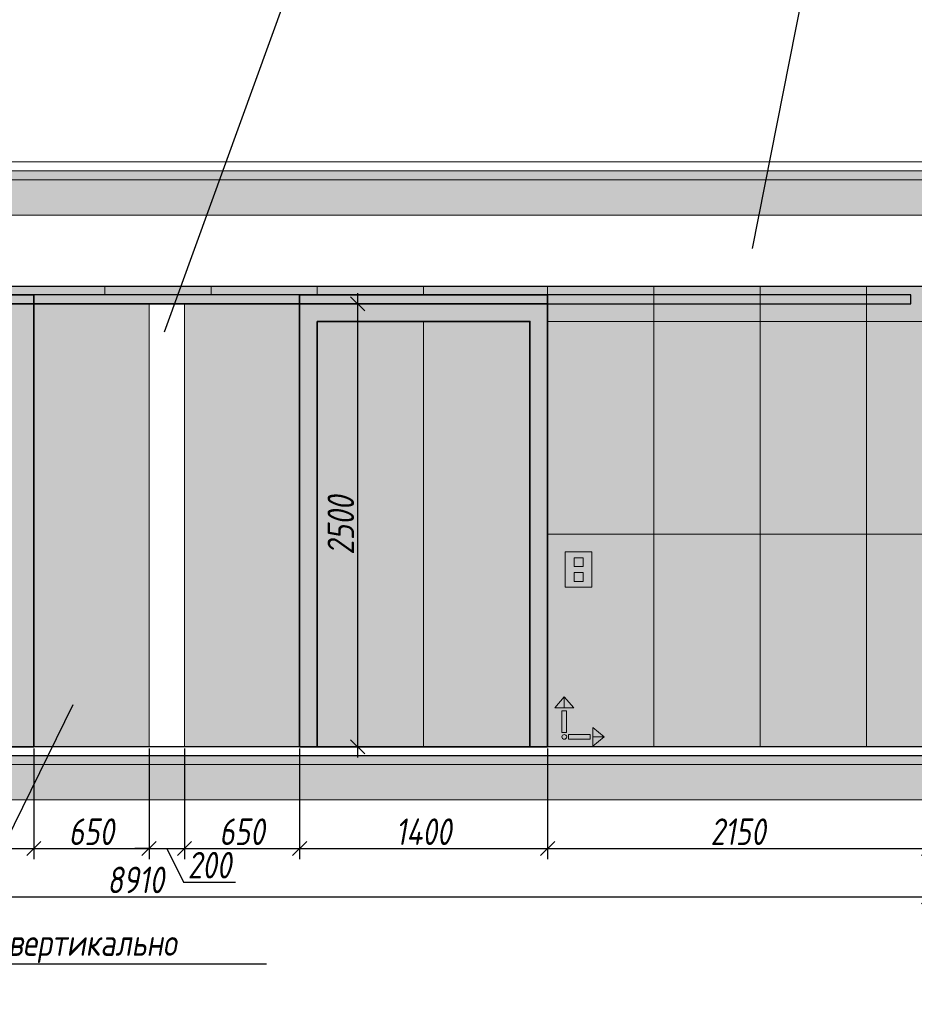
# Model space of a CAD drawing. Header units: millimetres. Extents: x -26897837 to 7466349, y -86687 to 22351.
# Tile 389 of 483: x 258884 to 263934, y 7111 to 12667. Entities that reach past the tile are written whole.
import ezdxf
from ezdxf import colors
from ezdxf.entities.mleader import LeaderData, LeaderLine
from ezdxf.math import Vec2, Vec3

# ---------------------------------------------------------------- set-up
doc = ezdxf.new("R2010")
doc.units = ezdxf.units.MM
doc.linetypes.add('DASHDOT', pattern=[25.4, 12.7, -6.35, 0, -6.35])
doc.layers.get('Defpoints').update_dxf_attribs({"color": 31})
doc.layers.add('A-DETL-GENF', color=7, linetype='Continuous', lineweight=5)
doc.layers.add('Отделка стен', color=253, linetype='Continuous', lineweight=0)
doc.layers.add('dim_razv', color=7, linetype='DASHDOT', lineweight=9, true_color=0x285228)
doc.layers.add('pol', color=7, linetype='Continuous', lineweight=15, true_color=0x55666d)
doc.styles.add('fl_iso paper', font='isocpeur.ttf', dxfattribs={"width": 0.8, "oblique": 10})
doc.styles.add('In tre', font='isocpeur.ttf', dxfattribs={"width": 0.8, "oblique": 10})
doc.dimstyles.new('In tre 1_50', dxfattribs={"dimtxt": 150, "dimasz": 80, "dimexe": 60, "dimexo": 10, "dimgap": 20, "dimtad": 1, "dimdec": 0, "dimrnd": 5, "dimzin": 0, "dimdsep": 46, "dimtxsty": 'fl_iso paper', "dimblk": 'OBLIQUE', "dimcen": 0, "dimdle": 60, "dimadec": 0, "dimazin": 0, "dimtfac": 1, "dimtdec": 0, "dimtofl": 0, "dimtmove": 1, "dimatfit": 1, "dimfxl": 40, "dimtolj": 1, "dimtzin": 0, "dimarcsym": 1})
picture_1 = doc.add_image_def('image1.png', size_in_pixel=(44, 610))

# ---------------------------------------------------------------- blocks, each defined once
blk = doc.blocks.new('_Oblique')
at = {"color": 0, "linetype": 'ByBlock', "lineweight": -2}
blk.add_line((-0.5, -0.5), (0.5, 0.5), dxfattribs=at)
blk = doc.blocks.new('*D994')
at = {"layer": 'Defpoints', "color": 0, "linetype": 'ByBlock', "transparency": 16777216}
for p in [(255063.8, 8264), (264013.8, 8264), (264013.8, 7717.8)]:
    blk.add_point(p, dxfattribs=at)
at = {"layer": 'dim_razv', "color": 0, "linetype": 'ByBlock', "lineweight": -2, "transparency": 16777216}
for p, q in [((255063.8, 8254), (255063.8, 7657.8)), ((264013.8, 8254), (264013.8, 7657.8)), ((255003.8, 7717.8), (264073.8, 7717.8))]:
    blk.add_line(p, q, dxfattribs=at)
at = {"layer": 'dim_razv', "color": 0, "linetype": 'ByBlock', "lineweight": -2, "transparency": 16777216, "xscale": 80, "yscale": 80, "zscale": 80, "rotation": 180}
blk.add_blockref('_Oblique', (255063.8, 7717.8), dxfattribs=at)
at = {"layer": 'dim_razv', "color": 0, "linetype": 'ByBlock', "lineweight": -2, "transparency": 16777216, "xscale": 80, "yscale": 80, "zscale": 80}
blk.add_blockref('_Oblique', (264013.8, 7717.8), dxfattribs=at)
at = {"layer": 'dim_razv', "color": 0, "linetype": 'ByBlock', "transparency": 16777216, "insert": (259538.8, 7812.8), "char_height": 150, "attachment_point": 5, "style": 'fl_iso paper'}
blk.add_mtext('\\A1;8910', dxfattribs=at)
blk = doc.blocks.new('*D1009')
at = {"layer": 'Defpoints', "color": 0, "linetype": 'ByBlock', "transparency": 16777216}
for p in [(257563.8, 8564), (258963.8, 8564), (258963.8, 7989.8)]:
    blk.add_point(p, dxfattribs=at)
at = {"layer": 'dim_razv', "color": 0, "linetype": 'ByBlock', "lineweight": -2, "transparency": 16777216}
for p, q in [((257563.8, 8554), (257563.8, 7929.8)), ((258963.8, 8554), (258963.8, 7929.8)), ((257503.8, 7989.8), (259023.8, 7989.8))]:
    blk.add_line(p, q, dxfattribs=at)
at = {"layer": 'dim_razv', "color": 0, "linetype": 'ByBlock', "lineweight": -2, "transparency": 16777216, "xscale": 80, "yscale": 80, "zscale": 80, "rotation": 180}
blk.add_blockref('_Oblique', (257563.8, 7989.8), dxfattribs=at)
at = {"layer": 'dim_razv', "color": 0, "linetype": 'ByBlock', "lineweight": -2, "transparency": 16777216, "xscale": 80, "yscale": 80, "zscale": 80}
blk.add_blockref('_Oblique', (258963.8, 7989.8), dxfattribs=at)
at = {"layer": 'dim_razv', "color": 0, "linetype": 'ByBlock', "transparency": 16777216, "insert": (258263.8, 8084.8), "char_height": 150, "attachment_point": 5, "style": 'fl_iso paper'}
blk.add_mtext('\\A1;1400', dxfattribs=at)
blk = doc.blocks.new('*D1010')
at = {"layer": 'Defpoints', "color": 0, "linetype": 'ByBlock', "transparency": 16777216}
for p in [(258963.8, 8564), (259613.8, 8564), (259613.8, 7989.8)]:
    blk.add_point(p, dxfattribs=at)
at = {"layer": 'dim_razv', "color": 0, "linetype": 'ByBlock', "lineweight": -2, "transparency": 16777216}
for p, q in [((258963.8, 8554), (258963.8, 7929.8)), ((259613.8, 8554), (259613.8, 7929.8)), ((258903.8, 7989.8), (259673.8, 7989.8))]:
    blk.add_line(p, q, dxfattribs=at)
at = {"layer": 'dim_razv', "color": 0, "linetype": 'ByBlock', "lineweight": -2, "transparency": 16777216, "xscale": 80, "yscale": 80, "zscale": 80, "rotation": 180}
blk.add_blockref('_Oblique', (258963.8, 7989.8), dxfattribs=at)
at = {"layer": 'dim_razv', "color": 0, "linetype": 'ByBlock', "lineweight": -2, "transparency": 16777216, "xscale": 80, "yscale": 80, "zscale": 80}
blk.add_blockref('_Oblique', (259613.8, 7989.8), dxfattribs=at)
at = {"layer": 'dim_razv', "color": 0, "linetype": 'ByBlock', "transparency": 16777216, "insert": (259288.8, 8084.8), "char_height": 150, "attachment_point": 5, "style": 'fl_iso paper'}
blk.add_mtext('\\A1;650', dxfattribs=at)
blk = doc.blocks.new('*D1011')
at = {"layer": 'Defpoints', "color": 0, "linetype": 'ByBlock', "transparency": 16777216}
for p in [(259613.8, 8564), (259813.8, 8564), (259813.8, 7989.8)]:
    blk.add_point(p, dxfattribs=at)
at = {"layer": 'dim_razv', "color": 0, "linetype": 'ByBlock', "lineweight": -2, "transparency": 16777216}
for p, q in [((259613.8, 8554), (259613.8, 7929.8)), ((259813.8, 8554), (259813.8, 7929.8)), ((259613.8, 7989.8), (259533.8, 7989.8)), ((259613.8, 7989.8), (259813.8, 7989.8)), ((259713.8, 7989.8), (259808.3, 7800.9)), ((259813.8, 7989.8), (259893.8, 7989.8)), ((259808.3, 7800.9), (260102.8, 7800.9))]:
    blk.add_line(p, q, dxfattribs=at)
at = {"layer": 'dim_razv', "color": 0, "linetype": 'ByBlock', "lineweight": -2, "transparency": 16777216, "xscale": 80, "yscale": 80, "zscale": 80}
blk.add_blockref('_Oblique', (259613.8, 7989.8), dxfattribs=at)
at = {"layer": 'dim_razv', "color": 0, "linetype": 'ByBlock', "lineweight": -2, "transparency": 16777216, "xscale": 80, "yscale": 80, "zscale": 80, "rotation": 180}
blk.add_blockref('_Oblique', (259813.8, 7989.8), dxfattribs=at)
at = {"layer": 'dim_razv', "color": 0, "linetype": 'ByBlock', "transparency": 16777216, "insert": (259955.6, 7895.9), "char_height": 150, "attachment_point": 5, "style": 'fl_iso paper'}
blk.add_mtext('\\A1;200', dxfattribs=at)
blk = doc.blocks.new('*D1012')
at = {"layer": 'Defpoints', "color": 0, "linetype": 'ByBlock', "transparency": 16777216}
for p in [(259813.8, 8564), (260463.8, 8564), (260463.8, 7989.8)]:
    blk.add_point(p, dxfattribs=at)
at = {"layer": 'dim_razv', "color": 0, "linetype": 'ByBlock', "lineweight": -2, "transparency": 16777216}
for p, q in [((259813.8, 8554), (259813.8, 7929.8)), ((260463.8, 8554), (260463.8, 7929.8)), ((259753.8, 7989.8), (260523.8, 7989.8))]:
    blk.add_line(p, q, dxfattribs=at)
at = {"layer": 'dim_razv', "color": 0, "linetype": 'ByBlock', "lineweight": -2, "transparency": 16777216, "xscale": 80, "yscale": 80, "zscale": 80, "rotation": 180}
blk.add_blockref('_Oblique', (259813.8, 7989.8), dxfattribs=at)
at = {"layer": 'dim_razv', "color": 0, "linetype": 'ByBlock', "lineweight": -2, "transparency": 16777216, "xscale": 80, "yscale": 80, "zscale": 80}
blk.add_blockref('_Oblique', (260463.8, 7989.8), dxfattribs=at)
at = {"layer": 'dim_razv', "color": 0, "linetype": 'ByBlock', "transparency": 16777216, "insert": (260138.8, 8084.8), "char_height": 150, "attachment_point": 5, "style": 'fl_iso paper'}
blk.add_mtext('\\A1;650', dxfattribs=at)
blk = doc.blocks.new('*D1013')
at = {"layer": 'Defpoints', "color": 0, "linetype": 'ByBlock', "transparency": 16777216}
for p in [(261863.8, 8564), (264013.8, 8264), (264013.8, 7989.8)]:
    blk.add_point(p, dxfattribs=at)
at = {"layer": 'dim_razv', "color": 0, "linetype": 'ByBlock', "lineweight": -2, "transparency": 16777216}
for p, q in [((261863.8, 8554), (261863.8, 7929.8)), ((264013.8, 8254), (264013.8, 7929.8)), ((261803.8, 7989.8), (264073.8, 7989.8))]:
    blk.add_line(p, q, dxfattribs=at)
at = {"layer": 'dim_razv', "color": 0, "linetype": 'ByBlock', "lineweight": -2, "transparency": 16777216, "xscale": 80, "yscale": 80, "zscale": 80, "rotation": 180}
blk.add_blockref('_Oblique', (261863.8, 7989.8), dxfattribs=at)
at = {"layer": 'dim_razv', "color": 0, "linetype": 'ByBlock', "lineweight": -2, "transparency": 16777216, "xscale": 80, "yscale": 80, "zscale": 80}
blk.add_blockref('_Oblique', (264013.8, 7989.8), dxfattribs=at)
at = {"layer": 'dim_razv', "color": 0, "linetype": 'ByBlock', "transparency": 16777216, "insert": (262938.8, 8084.8), "char_height": 150, "attachment_point": 5, "style": 'fl_iso paper'}
blk.add_mtext('\\A1;2150', dxfattribs=at)
blk = doc.blocks.new('1')
at = {"layer": 'pol', "linetype": 'ByBlock'}
h = blk.add_hatch(color=1, dxfattribs=at)
h.paths.add_polyline_path([(35776.4, 73135.4), (35803.1, 73135.4), (35803.1, 73259), (35776.4, 73259)])
h.paths.add_polyline_path([(35789.8, 73274.6), (35843.2, 73274.6), (35789.8, 73338.2)])
h.paths.add_polyline_path([(35789.8, 73274.6), (35736.3, 73274.6), (35789.8, 73338.2)])
edge = h.paths.add_edge_path()
edge.add_arc((35789.8, 73110.5), 13.4, 0, 360)
h = blk.add_hatch(color=1, dxfattribs=at)
h.paths.add_polyline_path([(35813.3, 73097.1), (35813.3, 73123.9), (35936.9, 73123.9), (35936.9, 73097.1)])
h.paths.add_polyline_path([(35952.5, 73110.5), (35952.5, 73164), (36016.1, 73110.5)])
h.paths.add_polyline_path([(35952.5, 73110.5), (35952.5, 73057), (36016.1, 73110.5)])
at = {"layer": 'pol', "color": 1, "linetype": 'ByBlock'}
for points in [[(35789.8, 73274.6), (35736.3, 73274.6), (35789.8, 73338.2), (35789.8, 73274.6)], [(35789.8, 73274.6), (35843.2, 73274.6), (35789.8, 73338.2), (35789.8, 73274.6)], [(35952.5, 73110.5), (35952.5, 73164), (36016.1, 73110.5), (35952.5, 73110.5)], [(35952.5, 73110.5), (35952.5, 73057), (36016.1, 73110.5), (35952.5, 73110.5)]]:
    blk.add_lwpolyline(points, dxfattribs=at)
for points in [[(35776.4, 73135.4), (35803.1, 73135.4), (35803.1, 73259), (35776.4, 73259)], [(35813.3, 73097.1), (35813.3, 73123.9), (35936.9, 73123.9), (35936.9, 73097.1)]]:
    blk.add_lwpolyline(points, close=True, dxfattribs=at)
blk.add_circle((35789.8, 73110.5), 13.4, dxfattribs=at)
blk = doc.blocks.new('*D1019')
at = {"layer": 'Defpoints', "color": 0, "linetype": 'ByBlock', "transparency": 16777216}
for p in [(260463.8, 11064), (260463.8, 8564), (260791.5, 8564)]:
    blk.add_point(p, dxfattribs=at)
at = {"layer": 'dim_razv', "color": 0, "linetype": 'ByBlock', "lineweight": -2, "transparency": 16777216}
for p, q in [((260791.5, 11124), (260791.5, 8504)), ((260473.8, 11064), (260851.5, 11064)), ((260473.8, 8564), (260851.5, 8564))]:
    blk.add_line(p, q, dxfattribs=at)
at = {"layer": 'dim_razv', "color": 0, "linetype": 'ByBlock', "lineweight": -2, "transparency": 16777216, "xscale": 80, "yscale": 80, "zscale": 80}
for p, rotation in [((260791.5, 11064), 90), ((260791.5, 8564), 270)]:
    blk.add_blockref('_Oblique', p, dxfattribs=dict(at, rotation=rotation))
at = {"layer": 'dim_razv', "color": 0, "linetype": 'ByBlock', "transparency": 16777216, "insert": (260696.5, 9814), "char_height": 150, "attachment_point": 5, "rotation": 90, "style": 'fl_iso paper'}
blk.add_mtext('\\A1;2500', dxfattribs=at)
blk = doc.blocks.new('*D984')
at = {"layer": 'Defpoints', "color": 0, "linetype": 'ByBlock', "transparency": 16777216}
for p in [(260463.8, 8564), (261863.8, 8564), (261863.8, 7989.8)]:
    blk.add_point(p, dxfattribs=at)
at = {"layer": 'dim_razv', "color": 0, "linetype": 'ByBlock', "lineweight": -2, "transparency": 16777216}
for p, q in [((260463.8, 8554), (260463.8, 7929.8)), ((261863.8, 8554), (261863.8, 7929.8)), ((260403.8, 7989.8), (261923.8, 7989.8))]:
    blk.add_line(p, q, dxfattribs=at)
at = {"layer": 'dim_razv', "color": 0, "linetype": 'ByBlock', "lineweight": -2, "transparency": 16777216, "xscale": 80, "yscale": 80, "zscale": 80, "rotation": 180}
blk.add_blockref('_Oblique', (260463.8, 7989.8), dxfattribs=at)
at = {"layer": 'dim_razv', "color": 0, "linetype": 'ByBlock', "lineweight": -2, "transparency": 16777216, "xscale": 80, "yscale": 80, "zscale": 80}
blk.add_blockref('_Oblique', (261863.8, 7989.8), dxfattribs=at)
at = {"layer": 'dim_razv', "color": 0, "linetype": 'ByBlock', "transparency": 16777216, "insert": (261163.8, 8084.8), "char_height": 150, "attachment_point": 5, "style": 'fl_iso paper'}
blk.add_mtext('\\A1;1400', dxfattribs=at)

msp = doc.modelspace()

# ---------------------------------------------------------------- hatches: boundary and pattern name
at = {"lineweight": 13, "true_color": 0xb5b5b5}
h = msp.add_hatch(color=253, dxfattribs=at)
h.dxf.hatch_style = 1
h.paths.add_polyline_path([(246103.8, 11114), (247153.8, 11114), (247153.8, 8564), (246103.8, 8564)])
h.paths.add_polyline_path([(248173.8, 11114), (249223.8, 11114), (249223.8, 8564), (248173.8, 8564)])
h.paths.add_polyline_path([(250243.8, 11114), (251293.8, 11114), (251293.8, 8564), (250243.8, 8564)])
h.paths.add_polyline_path([(257563.8, 11114), (258963.8, 11114), (258963.8, 8564), (257563.8, 8564)])
h.paths.add_polyline_path([(260463.8, 11114), (261863.8, 11114), (261863.8, 8564), (260463.8, 8564)])
at = {"lineweight": 13}
h = msp.add_hatch(color=253, dxfattribs=at)
h.dxf.hatch_style = 1
h.set_gradient(color1=(201, 61, 49), color2=(216, 219, 228), name='INVCURVED')
h.paths.add_polyline_path([(258963.8, 11064), (259613.8, 11064), (259613.8, 8564), (258963.8, 8564)])
h.paths.add_polyline_path([(259813.8, 8564), (260463.8, 8564), (260463.8, 11064), (259813.8, 11064)])
at = {"lineweight": 13, "true_color": 0xb5b5b5}
h = msp.add_hatch(color=253, dxfattribs=at)
h.dxf.hatch_style = 1
h.paths.add_polyline_path([(247253.8, 9664), (247403.8, 9664), (247403.8, 9464), (247253.8, 9464)])
h.paths.add_polyline_path([(251393.8, 9664), (251543.8, 9664), (251543.8, 9464), (251393.8, 9464)])
h.paths.add_polyline_path([(261963.8, 9664), (262113.8, 9664), (262113.8, 9464), (261963.8, 9464)])
at = {"layer": 'A-DETL-GENF'}
h = msp.add_hatch(dxfattribs=at)
h.set_pattern_fill('ANSI35', color=256, scale=10, style=0)
h.set_pattern_definition([(45, (122881.06, 722.8), (-44.90128, 44.90128), []), (45, (122925.96, 722.8), (-44.90128, 44.90128), [79.375, -15.875, 0, -15.875])])
h.paths.add_polyline_path([(266954.7, 11764), (243319.3, 11764), (243319.3, 11814), (266954.7, 11814)])
h.paths.add_polyline_path([(266413.8, 8464), (266413.8, 8514), (243813.8, 8514), (243813.8, 8464)])
h = msp.add_hatch(dxfattribs=at)
h.set_pattern_fill('ANSI35', color=256, scale=20, style=0)
h.set_pattern_definition([(45, (122881.06, 722.8), (-89.80256, 89.80256), []), (45, (122970.86, 722.8), (-89.80256, 89.80256), [158.75, -31.75, 0, -31.75])])
h.paths.add_polyline_path([(243219.3, 11564), (267054.7, 11564), (267054.7, 11764), (243219.3, 11764)])
h.paths.add_polyline_path([(243219.3, 8264), (267054.7, 8264), (267054.7, 8464), (243219.3, 8464)])
at = {"layer": 'dim_razv', "true_color": 0xeceae4, "transparency": 33554687}
h = msp.add_hatch(dxfattribs=at)
h.set_pattern_fill('AR-SAND', color=254, scale=3, angle=315)
h.set_pattern_definition([(352.5, (23109.9, 23356.9), (100.426047, 107.214405), [0, -115.824, 0, -129.54, 0, -123.825]), (322.5, (23109.9, 23356.9), (247.41986, 56.70328), [0, -62.484, 0, -104.394, 0, -40.005]), (282.5, (23043.63, 23423.18), (168.099694, -167.48995), [0, -38.1, 0, -137.16, 0, -179.07]), (272.5, (23043.63, 23423.18), (209.26523, -114.68433), [0, -19.05, 0, -89.916, 0, -102.87])])
h.paths.add_polyline_path([(243713.8, 8564), (243713.8, 11164), (255963.8, 11164), (255963.8, 11089), (256313.8, 11089), (256313.8, 11164), (256413.8, 11164), (256413.8, 10714), (257213.8, 10714), (257213.8, 11164), (266413.8, 11164), (266413.8, 8564), (266193.8, 8564), (266193.8, 10744), (264233.8, 10744), (264233.8, 8564), (261863.8, 8564), (261863.8, 11064), (257563.8, 11064), (257563.8, 8564), (254843.8, 8564), (254843.8, 10744), (252883.8, 10744), (252883.8, 8564), (251293.8, 8564), (251293.8, 11064), (250243.8, 11064), (250243.8, 8564), (249223.8, 8564), (249223.8, 11064), (248173.8, 11064), (248173.8, 8564), (247763.8, 8564), (247763.8, 11064), (247563.8, 11064), (247563.8, 8564), (247153.8, 8564), (247153.8, 11064), (246103.8, 11064), (246103.8, 8564)])
h.paths.add_polyline_path([(247253.8, 9664), (247403.8, 9664), (247403.8, 9464), (247253.8, 9464)], flags=16)
h.paths.add_polyline_path([(251393.8, 9664), (251543.8, 9664), (251543.8, 9464), (251393.8, 9464)], flags=16)
h.paths.add_polyline_path([(261963.8, 9664), (262113.8, 9664), (262113.8, 9464), (261963.8, 9464)], flags=16)

# ---------------------------------------------------------------- linework, layer by layer
at = {"lineweight": 13}
for points in [[(243219.3, 11814), (267054.7, 11814), (267054.7, 11864), (243219.3, 11864)], [(267054.7, 11764), (243219.3, 11764), (243219.3, 11814), (267054.7, 11814)], [(243219.3, 11564), (267054.7, 11564), (267054.7, 11764), (243219.3, 11764)], [(258963.8, 11064), (260463.8, 11064), (260463.8, 8564), (258963.8, 8564)], [(258963.8, 11064), (259613.8, 11064), (259613.8, 8564), (258963.8, 8564)], [(259813.8, 8564), (260463.8, 8564), (260463.8, 11064), (259813.8, 11064)], [(261963.8, 9664), (262113.8, 9664), (262113.8, 9464), (261963.8, 9464)], [(262013.8, 9631.1), (262063.8, 9631.1), (262063.8, 9581.1), (262013.8, 9581.1)], [(262013.8, 9496.9), (262063.8, 9496.9), (262063.8, 9546.9), (262013.8, 9546.9)], [(243219.3, 8264), (267054.7, 8264), (267054.7, 8464), (243219.3, 8464)]]:
    msp.add_lwpolyline(points, close=True, dxfattribs=at)
at = {"lineweight": 30}
msp.add_lwpolyline([(263913.8, 11114), (255163.8, 11114), (255163.8, 11064), (263913.8, 11064)], close=True, dxfattribs=at)
msp.add_lwpolyline([(257213.8, 11164), (266413.8, 11164), (266413.8, 8564), (266193.8, 8564), (266193.8, 10744), (264233.8, 10744), (264233.8, 8564), (261863.8, 8564), (261863.8, 11064), (257563.8, 11064)])
at = {"lineweight": 35}
for points in [[(257563.8, 11114), (258963.8, 11114), (258963.8, 8564), (257563.8, 8564)], [(260463.8, 11114), (261863.8, 11114), (261863.8, 8564), (260463.8, 8564)], [(260563.8, 10964), (261763.8, 10964), (261763.8, 8564), (260563.8, 8564)]]:
    msp.add_lwpolyline(points, close=True, dxfattribs=at)
at = {"lineweight": 13}
for points in [[(261163.8, 10964), (261163.8, 8564)], [(266613.8, 8514), (267054.7, 8514), (267054.7, 8464), (243219.3, 8464), (243219.3, 8514), (243513.8, 8514)], [(243713.8, 8514), (266413.8, 8514)]]:
    msp.add_lwpolyline(points, dxfattribs=at)
at = {"lineweight": 30}
for points in [[(266413.8, 8564), (243713.8, 8564)], [(243713.8, 8514), (266413.8, 8514)]]:
    msp.add_lwpolyline(points, dxfattribs=at)
at = {"layer": 'dim_razv', "color": 0, "linetype": 'ByBlock'}
msp.add_lwpolyline([(259613.8, 11064), (259613.8, 8564), (259813.8, 8564), (259813.8, 11064)], close=True, dxfattribs=at)
at = {"layer": 'Отделка стен', "transparency": 33554687}
for points in [[(258963.8, 11114), (258763.8, 11114), (258763.8, 11164)], [(259963.8, 11164), (259963.8, 11114), (259363.8, 11114), (259363.8, 11164)], [(260563.8, 11164), (260563.8, 11114), (260463.8, 11114)], [(261163.8, 11164), (261163.8, 11114), (260563.8, 11114), (260563.8, 11164)], [(261863.8, 11164), (261863.8, 11114), (261163.8, 11114), (261163.8, 11164)], [(261863.8, 11164), (261863.8, 10964), (262463.8, 10964), (262463.8, 11164)], [(262463.8, 11164), (262463.8, 10964), (263063.8, 10964), (263063.8, 11164)], [(263063.8, 11164), (263063.8, 10964), (263663.8, 10964), (263663.8, 11164)], [(263663.8, 11164), (263663.8, 10964), (264013.8, 10964), (264013.8, 11164)], [(264233.8, 10964), (263663.8, 10964), (263663.8, 9764), (264233.8, 9764)]]:
    msp.add_lwpolyline(points, dxfattribs=at)
for points in [[(261863.8, 10964), (261863.8, 9764), (262463.8, 9764), (262463.8, 10964)], [(262463.8, 10964), (262463.8, 9764), (263063.8, 9764), (263063.8, 10964)], [(263063.8, 10964), (263063.8, 9764), (263663.8, 9764), (263663.8, 10964)], [(261863.8, 9764), (261863.8, 8564), (262463.8, 8564), (262463.8, 9764)], [(262463.8, 9764), (262463.8, 8564), (263063.8, 8564), (263063.8, 9764)], [(263063.8, 9764), (263063.8, 8564), (263663.8, 8564), (263663.8, 9764)], [(263663.8, 9764), (263663.8, 8564), (264233.8, 8564), (264233.8, 9764)]]:
    msp.add_lwpolyline(points, close=True, dxfattribs=at)

# ---------------------------------------------------------------- block references
at = {"linetype": 'ByBlock', "xscale": 0.9938708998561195, "yscale": 0.9938708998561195, "zscale": 0.9938708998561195}
msp.add_blockref('1', (226387.7, -64042.3), dxfattribs=at)

# ---------------------------------------------------------------- dimensions: what is measured, and where the dimension line sits
at = {"layer": 'dim_razv', "linetype": 'ByBlock'}
dim = msp.add_linear_dim(base=(260791.5, 8564), p1=(260463.8, 11064), p2=(260463.8, 8564), angle=90, dimstyle='In tre 1_50', dxfattribs=at)
dim.commit()
dim.dimension.update_dxf_attribs({"geometry": '*D1019', "text_midpoint": (260696.5, 9814)})
for base, p1, p2, picture, middle in [((258963.8, 7989.8), (257563.8, 8564), (258963.8, 8564), '*D1009', (258263.8, 8084.8)), ((259613.8, 7989.8), (258963.8, 8564), (259613.8, 8564), '*D1010', (259288.8, 8084.8)), ((260463.8, 7989.8), (259813.8, 8564), (260463.8, 8564), '*D1012', (260138.8, 8084.8)), ((261863.8, 7989.8), (260463.8, 8564), (261863.8, 8564), '*D984', (261163.8, 8084.8)), ((264013.8, 7989.8), (261863.8, 8564), (264013.8, 8264), '*D1013', (262938.8, 8084.8))]:
    dim = msp.add_linear_dim(base=base, p1=p1, p2=p2, dimstyle='In tre 1_50', dxfattribs=at)
    dim.commit()
    dim.dimension.update_dxf_attribs({"geometry": picture, "text_midpoint": middle})
dim = msp.add_linear_dim(base=(259813.8, 7989.8), p1=(259613.8, 8564), p2=(259813.8, 8564), dimstyle='In tre 1_50', dxfattribs=at)
dim.commit()
dim.dimension.update_dxf_attribs({"geometry": '*D1011', "text_midpoint": (259828.3, 7800.9), "dimtype": 160})
dim = msp.add_linear_dim(base=(264013.8, 7717.8), p1=(255063.8, 8264), p2=(264013.8, 8264), text='8910', dimstyle='In tre 1_50', dxfattribs=at)
dim.commit()
dim.dimension.update_dxf_attribs({"geometry": '*D994', "text_midpoint": (259538.8, 7812.8)})

# ---------------------------------------------------------------- pictures from other files: only their frames are drawn
at = {"lineweight": 13}
image = msp.add_image(picture_1, insert=(259613.8, 8491.3), size_in_units=(200, 2772.7), dxfattribs=at)
image.set_boundary_path([(-0.5, 43.5), (-0.5, 593.5), (43.5, 593.5), (43.5, 43.5), (-0.5, 43.5)])

# ---------------------------------------------------------------- leaders
at = {"layer": 'dim_razv', "color": 0, "linetype": 'ByBlock'}
ml = msp.add_multileader_mtext('Standard', dxfattribs=at)
ml.set_content('Потолок подвесной, реечный\\Pрейка 50х50 белого цвета, шаг рейки 120-125мм', style='In tre')
ml.set_leader_properties()
ml.build(insert=Vec2(0, 0))
ml.multileader.update_dxf_attribs({"text_left_attachment_type": 6, "text_right_attachment_type": 6, "dogleg_length": 1, "arrow_head_size": 0, "scale": 50})
ctx = ml.context
ctx.base_point, ctx.scale, ctx.char_height, ctx.arrow_head_size, ctx.landing_gap_size, ctx.plane_origin = Vec3(210834.7, 13098.8), 50, 150, 0, 4.5, Vec3(220470.5, 11304.3)
ctx.left_attachment, ctx.right_attachment = 6, 6
notes = []
notes.append((ctx, [(0, (1, 1, 0), (213086.6, 13098.8), (-1, 0), 50, [(0, [(214358.1, 10864), (213006.1, 11114)], 0, [])])]))
ctx.mtext.insert, ctx.mtext.width, ctx.mtext.defined_height, ctx.mtext.flow_direction = Vec3(210839.2, 13293.8), 2509.515, 696.6, 5
ml = msp.add_multileader_mtext('Standard', dxfattribs=at)
ml.set_content('Потолок подвесной, реечный\\Pрейка 50х50 белого цвета, шаг рейки 120-125мм', style='In tre')
ml.set_leader_properties()
ml.build(insert=Vec2(0, 0))
ml.multileader.update_dxf_attribs({"text_left_attachment_type": 6, "text_right_attachment_type": 6, "dogleg_length": 1, "arrow_head_size": 0, "scale": 50})
ctx = ml.context
ctx.base_point, ctx.scale, ctx.char_height, ctx.arrow_head_size, ctx.landing_gap_size, ctx.plane_origin = Vec3(225839.2, 13098.8), 50, 150, 0, 4.5, Vec3(235474.9, 11304.3)
ctx.left_attachment, ctx.right_attachment = 6, 6
notes.append((ctx, [(0, (1, 1, 0), (228091.1, 13098.8), (-1, 0), 50, [(1, [(229220.3, 11114)], 0, [])])]))
ctx.mtext.insert, ctx.mtext.width, ctx.mtext.defined_height, ctx.mtext.flow_direction = Vec3(225843.7, 13293.8), 2509.515, 696.6, 5
ml = msp.add_multileader_mtext('Standard', dxfattribs=at)
ml.set_content('Окраска запотолочного пространства в белый цвет RAL9016', style='In tre')
ml.set_leader_properties()
ml.build(insert=Vec2(0, 0))
ml.multileader.update_dxf_attribs({"text_left_attachment_type": 6, "text_right_attachment_type": 6, "dogleg_length": 1, "arrow_head_size": 0, "scale": 50})
ctx = ml.context
ctx.base_point, ctx.scale, ctx.char_height, ctx.arrow_head_size, ctx.landing_gap_size, ctx.plane_origin = Vec3(217741.7, 12940.3), 50, 150, 0, 4.5, Vec3(222526.2, 9249.7)
ctx.left_attachment, ctx.right_attachment = 6, 6
notes.append((ctx, [(0, (1, 1, 0), (217691.7, 12940.3), (1, 0), 50, [(0, [(217401.3, 11250.4)], 0, [])])]))
ctx.mtext.insert, ctx.mtext.width, ctx.mtext.flow_direction = Vec3(217746.2, 13120.3), 3148.852, 5
ml = msp.add_multileader_mtext('Standard', dxfattribs=at)
ml.set_content('Окраска запотолочного пространства в белый цвет RAL9016', style='In tre')
ml.set_leader_properties()
ml.build(insert=Vec2(0, 0))
ml.multileader.update_dxf_attribs({"text_left_attachment_type": 6, "text_right_attachment_type": 6, "dogleg_length": 1, "arrow_head_size": 0, "scale": 50})
ctx = ml.context
ctx.base_point, ctx.scale, ctx.char_height, ctx.arrow_head_size, ctx.landing_gap_size, ctx.plane_origin = Vec3(232262.2, 12940.3), 50, 150, 0, 4.5, Vec3(236986.8, 9249.7)
ctx.left_attachment, ctx.right_attachment = 6, 6
notes.append((ctx, [(0, (1, 1, 0), (232212.2, 12940.3), (1, 0), 50, [(0, [(231861.9, 11390.7)], 0, [])])]))
ctx.mtext.insert, ctx.mtext.width, ctx.mtext.flow_direction = Vec3(232266.7, 13120.3), 3148.852, 5
ml = msp.add_multileader_mtext('Standard', dxfattribs=at)
ml.set_content('Вертикально расположенная бегущая строка (время/дата/t%%D/этаж)', style='In tre')
ml.set_leader_properties()
ml.build(insert=Vec2(0, 0))
ml.multileader.update_dxf_attribs({"text_left_attachment_type": 6, "text_right_attachment_type": 6, "dogleg_length": 1, "arrow_head_size": 0, "scale": 50})
ctx = ml.context
ctx.base_point, ctx.scale, ctx.char_height, ctx.arrow_head_size, ctx.landing_gap_size, ctx.plane_origin = Vec3(244651.3, 12932.2), 50, 150, 0, 4.5, Vec3(253179.9, 11137.7)
ctx.left_attachment, ctx.right_attachment = 6, 6
notes.append((ctx, [(0, (1, 1, 0), (246884.7, 12932.2), (-1, 0), 50, [(1, [(247661.2, 10545.8)], 0, [])])]))
ctx.mtext.insert, ctx.mtext.width, ctx.mtext.defined_height, ctx.mtext.flow_direction = Vec3(244655.8, 13127.2), 2509.515, 696.6, 5
ml = msp.add_multileader_mtext('Standard', dxfattribs=at)
ml.set_content('Потолок подвесной ГКЛ, окраска RAL9016', style='In tre')
ml.set_leader_properties()
ml.build(insert=Vec2(0, 0))
ml.multileader.update_dxf_attribs({"text_left_attachment_type": 6, "text_right_attachment_type": 6, "dogleg_length": 1, "arrow_head_size": 0, "scale": 50})
ctx = ml.context
ctx.base_point, ctx.scale, ctx.char_height, ctx.arrow_head_size, ctx.landing_gap_size, ctx.plane_origin = Vec3(249538.4, 12932.2), 50, 150, 0, 4.5, Vec3(257727.7, 11137.7)
ctx.left_attachment, ctx.right_attachment = 6, 6
notes.append((ctx, [(0, (1, 1, 0), (251432.5, 12932.2), (-1, 0), 50, [(1, [(251615.3, 11114)], 0, [])])]))
ctx.mtext.insert, ctx.mtext.width, ctx.mtext.defined_height, ctx.mtext.flow_direction = Vec3(249542.9, 13127.2), 2509.515, 696.6, 5
ml = msp.add_multileader_mtext('Standard', dxfattribs=at)
ml.set_content('Решетка вентиляционная декоративная 250х250 в цвет стен', style='In tre')
ml.set_leader_properties()
ml.build(insert=Vec2(0, 0))
ml.multileader.update_dxf_attribs({"text_left_attachment_type": 6, "text_right_attachment_type": 6, "dogleg_length": 1, "arrow_head_size": 0, "scale": 50})
ctx = ml.context
ctx.base_point, ctx.scale, ctx.char_height, ctx.arrow_head_size, ctx.landing_gap_size, ctx.plane_origin = Vec3(253607.8, 12932.2), 50, 150, 0, 4.5, Vec3(262498.9, 11137.7)
ctx.left_attachment, ctx.right_attachment = 6, 6
notes.append((ctx, [(0, (1, 1, 0), (256503.1, 12932.2), (-1, 0), 50, [(1, [(256138.8, 11439)], 0, [])])]))
ctx.mtext.insert, ctx.mtext.width, ctx.mtext.defined_height, ctx.mtext.flow_direction = Vec3(253612.3, 13127.2), 2988.725, 696.6, 5
ml = msp.add_multileader_mtext('Standard', dxfattribs=at)
ml.set_content('Решетка вентиляционная декоративная 700х700 в цвет стен', style='In tre')
ml.set_leader_properties()
ml.build(insert=Vec2(0, 0))
ml.multileader.update_dxf_attribs({"text_left_attachment_type": 6, "text_right_attachment_type": 6, "dogleg_length": 1, "arrow_head_size": 0, "scale": 50})
ctx = ml.context
ctx.base_point, ctx.scale, ctx.char_height, ctx.arrow_head_size, ctx.landing_gap_size, ctx.plane_origin = Vec3(257314.5, 12932.2), 50, 150, 0, 4.5, Vec3(266798.6, 11137.7)
ctx.left_attachment, ctx.right_attachment = 6, 6
notes.append((ctx, [(1, (1, 1, 0), (257264.5, 12932.2), (1, 0), 50, [(1, [(257113.5, 11464)], 0, [])])]))
ctx.mtext.insert, ctx.mtext.width, ctx.mtext.defined_height, ctx.mtext.flow_direction = Vec3(257319, 13127.2), 2945.657, 696.6, 5
ml = msp.add_multileader_mtext('Standard', dxfattribs=at)
ml.set_content('Вертикально расположенная бегущая строка (время/дата/t%%D/этаж)', style='In tre')
ml.set_leader_properties()
ml.build(insert=Vec2(0, 0))
ml.multileader.update_dxf_attribs({"text_left_attachment_type": 6, "text_right_attachment_type": 6, "dogleg_length": 1, "arrow_head_size": 0, "scale": 50})
ctx = ml.context
ctx.base_point, ctx.scale, ctx.char_height, ctx.arrow_head_size, ctx.landing_gap_size, ctx.plane_origin = Vec3(260485.9, 12932.2), 50, 150, 0, 4.5, Vec3(269893.3, 11137.7)
ctx.left_attachment, ctx.right_attachment = 6, 6
notes.append((ctx, [(1, (1, 1, 0), (260435.9, 12932.2), (1, 0), 50, [(1, [(259701.4, 10905.3)], 0, [])])]))
ctx.mtext.insert, ctx.mtext.width, ctx.mtext.defined_height, ctx.mtext.flow_direction = Vec3(260490.4, 13127.2), 2509.515, 696.6, 5
ml = msp.add_multileader_mtext('Standard', dxfattribs=at)
ml.set_content('Окраска запотолочного пространства в белый цвет RAL9016', style='In tre')
ml.set_leader_properties()
ml.build(insert=Vec2(0, 0))
ml.multileader.update_dxf_attribs({"text_left_attachment_type": 6, "text_right_attachment_type": 6, "dogleg_length": 1, "arrow_head_size": 0, "scale": 50})
ctx = ml.context
ctx.base_point, ctx.scale, ctx.char_height, ctx.arrow_head_size, ctx.landing_gap_size, ctx.plane_origin = Vec3(263360.2, 12843.7), 50, 150, 0, 4.5, Vec3(268094.8, 9153.1)
ctx.left_attachment, ctx.right_attachment = 6, 6
notes.append((ctx, [(0, (1, 1, 0), (263310.2, 12843.7), (1, 0), 50, [(0, [(263019.9, 11376.2)], 0, [])])]))
ctx.mtext.insert, ctx.mtext.width, ctx.mtext.flow_direction = Vec3(263364.7, 13023.7), 3148.852, 5
ml = msp.add_multileader_mtext('Standard', dxfattribs=at)
ml.set_content('Стекло градиентное цветное \\P(цвет согласно концепта)', style='In tre')
ml.set_leader_properties()
ml.build(insert=Vec2(0, 0))
ml.multileader.update_dxf_attribs({"text_left_attachment_type": 6, "text_right_attachment_type": 6, "dogleg_length": 1, "arrow_head_size": 0, "scale": 50})
ctx = ml.context
ctx.base_point, ctx.scale, ctx.char_height, ctx.arrow_head_size, ctx.landing_gap_size, ctx.plane_origin = Vec3(256167.6, 7378.2), 50, 150, 0, 4.5, Vec3(266610.8, 11029.5)
ctx.left_attachment, ctx.right_attachment = 6, 6
notes.append((ctx, [(0, (1, 1, 0), (258485.1, 7378.2), (-1, 0), 50, [(1, [(259183.9, 8800.8)], 0, [])])]))
ctx.mtext.insert, ctx.mtext.width, ctx.mtext.defined_height, ctx.mtext.flow_direction = Vec3(256172.1, 7558.2), 3092.716, 696.6, 5
ml = msp.add_multileader_mtext('Standard', dxfattribs=at)
ml.set_content('Плитка керамогранитная, настенная, размер плитки 600х1200мм, расположить вертикально', style='In tre')
ml.set_leader_properties()
ml.build(insert=Vec2(0, 0))
ml.multileader.update_dxf_attribs({"text_left_attachment_type": 6, "text_right_attachment_type": 6, "dogleg_length": 1, "arrow_head_size": 0, "scale": 50})
ctx = ml.context
ctx.base_point, ctx.scale, ctx.char_height, ctx.arrow_head_size, ctx.landing_gap_size, ctx.plane_origin = Vec3(252699.5, 7339.3), 50, 150, 0, 4.5, Vec3(254613.6, 7218.9)
ctx.left_attachment, ctx.right_attachment = 6, 6
notes.append((ctx, [(1, (1, 1, 0), (252649.5, 7339.3), (1, 0), 50, [(1, [(252031, 8740.6)], 0, [])])]))
ctx.mtext.insert, ctx.mtext.width, ctx.mtext.defined_height, ctx.mtext.flow_direction = Vec3(252704, 7534.3), 3060.297, 696.6, 5
ml = msp.add_multileader_mtext('Standard', dxfattribs=at)
ml.set_content('Решетка вентиляционная декоративная 700х550 в цвет стен', style='In tre')
ml.set_leader_properties()
ml.build(insert=Vec2(0, 0))
ml.multileader.update_dxf_attribs({"text_left_attachment_type": 6, "text_right_attachment_type": 6, "dogleg_length": 1, "arrow_head_size": 0, "scale": 50})
ctx = ml.context
ctx.base_point, ctx.scale, ctx.char_height, ctx.arrow_head_size, ctx.landing_gap_size, ctx.plane_origin = Vec3(217568.9, 7381.7), 50, 150, 0, 4.5, Vec3(222406.8, 5587.2)
ctx.left_attachment, ctx.right_attachment = 6, 6
notes.append((ctx, [(1, (1, 1, 0), (217518.9, 7381.7), (1, 0), 50, [(1, [(216995.1, 8664)], 0, [])])]))
ctx.mtext.insert, ctx.mtext.width, ctx.mtext.defined_height, ctx.mtext.flow_direction = Vec3(217573.4, 7576.7), 2985.437, 696.6, 5
for ctx, leaders in notes:
    for number, flags, end, landing, length, lines in leaders:
        leader = LeaderData()
        leader.index, (leader.has_last_leader_line, leader.has_dogleg_vector, leader.attachment_direction) = number, flags
        leader.last_leader_point, leader.dogleg_vector, leader.dogleg_length = Vec3(end), Vec3(landing), length
        for number, points, colour, breaks in lines:
            line = LeaderLine()
            line.index, line.vertices, line.color, line.breaks = number, Vec3.list(points), colors.encode_raw_color(colour), breaks
            leader.lines.append(line)
        ctx.leaders.append(leader)

doc.saveas('drawing.dxf')
